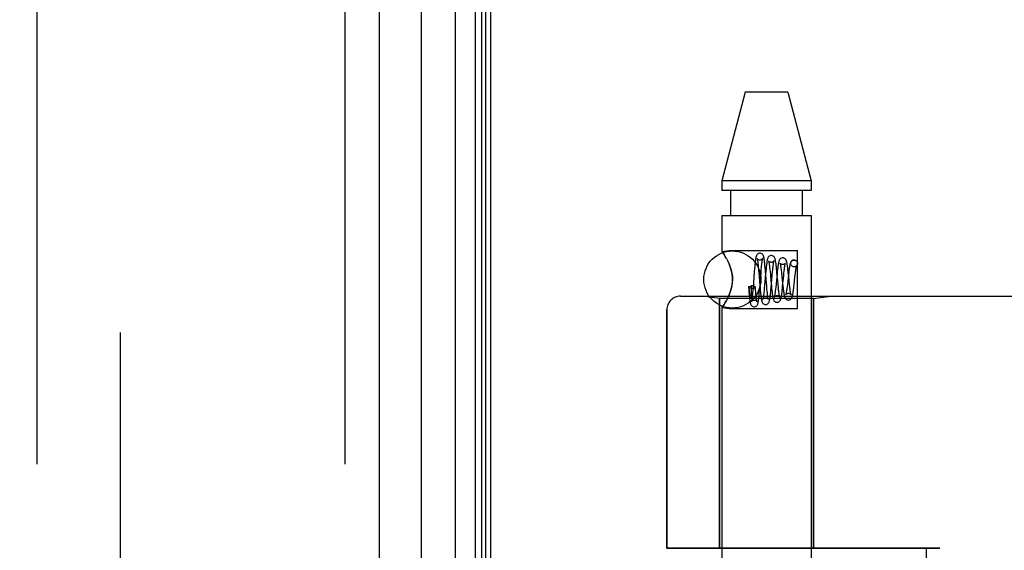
# Model space of a CAD drawing. Header units: inches. Extents: x 0 to 212, y 0 to 138.
# Tile 263 of 270: x 110.47 to 112.63, y 94.24 to 95.4. Entities that reach past the tile are written whole.
import ezdxf

# ---------------------------------------------------------------- set-up
doc = ezdxf.new("R2010")
doc.units = ezdxf.units.IN
doc.header["$LTSCALE"] = 11.6875
doc.header["$MEASUREMENT"] = 0
doc.linetypes.add('HIDDEN', pattern=[0.2, 0.1, -0.1])
doc.layers.get('0').update_dxf_attribs({"linetype": 'CONTINUOUS'})
for name, color, linetype in [('DEFAULT_2', 8, 'HIDDEN'), ('DIMENSIONS', 7, 'CONTINUOUS'), ('LEFTHAND_DOOR_ASSEMBLY', 7, 'CONTINUOUS'), ('RIGHTHAND_DOOR_ASSEMBLY', 7, 'CONTINUOUS')]:
    doc.layers.add(name, color=color, linetype=linetype)
doc.styles.get("Standard").update_dxf_attribs({"font": 'arial.ttf'})
doc.dimstyles.new('DIMSTYLE_1', dxfattribs={"dimtxt": 0.9375, "dimasz": 1.25, "dimexe": 0.09, "dimexo": 0.07, "dimgap": 0.0375, "dimtad": 0, "dimtih": 1, "dimtoh": 1, "dimzin": 4, "dimdsep": 46, "dimtxsty": 'Standard', "dimblk": '_FILLED', "dimblk1": '_FILLED', "dimblk2": '_FILLED', "dimcen": 0.09, "dimadec": 3, "dimazin": 1, "dimtfac": 1, "dimtdec": 3, "dimtofl": 0, "dimtmove": 0, "dimatfit": 3, "dimldrblk": '_FILLED', "dimfxl": 0, "dimtolj": 1, "dimtzin": 4, "dimarcsym": 0})

# ---------------------------------------------------------------- blocks, each defined once
blk = doc.blocks.new('_FILLED')
at = {"color": 0, "linetype": 'ByBlock'}
blk.add_solid([(0, 0), (-1, 0.2), (-1, -0.2)], dxfattribs=at)
blk = doc.blocks.new('*D12')
at = {"layer": 'DIMENSIONS', "color": 2, "linetype": 'Continuous'}
for p, q in [((110.7307, 98.3208), (106.2544, 98.3208)), ((107.3794, 98.3208), (107.3794, 69.2583)), ((107.3794, 38.3208), (107.3794, 67.3833)), ((110.7417, 38.3208), (106.2544, 38.3208))]:
    blk.add_line(p, q, dxfattribs=at)
at = {"layer": 'DIMENSIONS', "color": 2, "linetype": 'Continuous', "xscale": 1.25, "yscale": 1.25, "zscale": 1.25}
for p, rotation in [((107.3794, 98.3208), 90), ((107.3794, 38.3208), 270)]:
    blk.add_blockref('_FILLED', p, dxfattribs=dict(at, rotation=rotation))
at = {"layer": 'DIMENSIONS', "color": 2, "linetype": 'Continuous', "insert": (107.3794, 68.7896), "char_height": 0.9375, "width": 3.276022, "attachment_point": 2, "line_spacing_factor": 0.9}
blk.add_mtext('60.00', dxfattribs=at)

msp = doc.modelspace()

# ---------------------------------------------------------------- linework, layer by layer
at = {"color": 3, "linetype": 'Continuous'}
msp.add_line((111.5017, 38.4248), (111.5017, 98.2168), dxfattribs=at)
at = {"layer": 'DEFAULT_2', "color": 8, "linetype": 'HIDDEN'}
msp.add_line((110.6892, 97.0552), (110.6892, 39.5864), dxfattribs=at)
at = {"layer": 'LEFTHAND_DOOR_ASSEMBLY', "color": 8, "linetype": 'HIDDEN'}
for p, q in [((110.5067, 97.9358), (110.5067, 38.7058)), ((111.1817, 97.9358), (111.1817, 38.7058)), ((111.917, 94.797), (113.9807, 94.797)), ((112.0027, 94.7918), (111.9652, 94.797)), ((112.0027, 94.7918), (112.0027, 94.2458)), ((112.2087, 94.7918), (112.0027, 94.7918)), ((112.2087, 94.7918), (112.2462, 94.797)), ((112.2087, 94.7918), (112.2087, 94.2458)), ((111.887, 94.7671), (111.887, 94.2458)), ((112.4857, 94.2458), (111.887, 94.2458)), ((112.4557, 94.2458), (112.4557, 92.6458))]:
    msp.add_line(p, q, dxfattribs=at)
for centre, radius, start, end in [((111.917, 94.7671), 0.03, 90, 180), ((111.9807, 96.7209), 2.7751, 270, 316.1116)]:
    msp.add_arc(centre, radius, start, end, dxfattribs=at)
at = {"layer": 'RIGHTHAND_DOOR_ASSEMBLY', "color": 7, "linetype": 'Continuous'}
for p, q in [((111.424, 38.6554), (111.424, 97.9862)), ((111.4674, 97.9772), (111.4674, 38.6644)), ((111.3488, 97.9578), (111.3488, 38.6838)), ((111.4811, 97.9705), (111.4811, 38.6711)), ((111.4898, 97.9681), (111.4898, 38.6735))]:
    msp.add_line(p, q, dxfattribs=at)
at = {"layer": 'RIGHTHAND_DOOR_ASSEMBLY', "color": 8, "linetype": 'HIDDEN'}
for p, q in [((110.5067, 97.9358), (110.5067, 38.7058)), ((111.1817, 97.9358), (111.1817, 38.7058)), ((112.0592, 95.2438), (112.0077, 95.0497)), ((112.1522, 95.2438), (112.0592, 95.2438)), ((112.1522, 95.2438), (112.2037, 95.0497)), ((112.0077, 95.0497), (112.0077, 95.0288)), ((112.2037, 95.0497), (112.0077, 95.0497)), ((112.2037, 95.0497), (112.2037, 95.0288)), ((112.2037, 95.0288), (112.0077, 95.0288)), ((112.0272, 94.9738), (112.0272, 95.0288)), ((112.1842, 94.9738), (112.1842, 95.0288)), ((112.0077, 94.9738), (112.0077, 94.8953)), ((112.0077, 94.9738), (112.2037, 94.9738)), ((112.2037, 94.9738), (112.2037, 92.1258)), ((112.0077, 94.8953), (112.0237, 94.8973)), ((112.008, 94.8948), (112.0077, 94.8953)), ((112.0237, 94.8973), (112.1737, 94.8973)), ((112.1737, 94.7703), (112.1737, 94.8973)), ((112.0237, 94.8677), (112.0208, 94.8741)), ((112.0871, 94.8665), (112.0875, 94.8625)), ((112.1676, 94.8762), (112.1661, 94.8763)), ((112.1662, 94.8763), (112.1676, 94.8761)), ((112.0789, 94.8515), (112.0761, 94.8157)), ((112.0794, 94.8568), (112.0789, 94.8515)), ((112.0875, 94.8625), (112.0879, 94.8581)), ((112.0879, 94.8581), (112.0884, 94.8533)), ((112.0884, 94.8533), (112.0893, 94.8426)), ((112.0909, 94.8142), (112.0936, 94.8483)), ((112.0936, 94.8483), (112.0942, 94.8557)), ((112.0942, 94.8557), (112.0946, 94.8602)), ((112.1036, 94.8463), (112.1014, 94.8211)), ((112.1028, 94.8593), (112.1023, 94.8646)), ((112.1033, 94.8537), (112.1028, 94.8593)), ((112.1043, 94.8422), (112.1033, 94.8537)), ((112.1041, 94.852), (112.1036, 94.8463)), ((112.1125, 94.8594), (112.113, 94.8554)), ((112.113, 94.8554), (112.1134, 94.851)), ((112.1134, 94.851), (112.1141, 94.8439)), ((112.1141, 94.8439), (112.1153, 94.8309)), ((112.1182, 94.8425), (112.1189, 94.8503)), ((112.1189, 94.8503), (112.1194, 94.855)), ((112.1287, 94.8461), (112.1265, 94.8234)), ((112.1278, 94.8568), (112.1272, 94.8617)), ((112.1283, 94.8516), (112.1278, 94.8568)), ((112.1293, 94.8403), (112.1283, 94.8516)), ((112.1292, 94.8511), (112.1287, 94.8461)), ((112.1386, 94.8473), (112.1394, 94.8395)), ((112.1433, 94.8421), (112.1438, 94.8473)), ((112.1536, 94.8439), (112.1513, 94.8229)), ((112.1533, 94.8495), (112.1527, 94.855)), ((112.1543, 94.8405), (112.1533, 94.8495)), ((112.1662, 94.8613), (112.1648, 94.8615)), ((112.1661, 94.8613), (112.1648, 94.8614)), ((112.168, 94.8388), (112.1686, 94.8438)), ((112.0893, 94.8426), (112.0905, 94.8278)), ((112.0905, 94.8278), (112.0915, 94.8161)), ((112.1153, 94.8309), (112.1163, 94.8199)), ((112.1159, 94.8165), (112.1182, 94.8425)), ((112.1265, 94.8234), (112.1258, 94.8166)), ((112.1301, 94.8319), (112.1293, 94.8403)), ((112.1311, 94.8214), (112.1301, 94.8319)), ((112.1394, 94.8395), (112.1409, 94.8254)), ((112.1409, 94.8254), (112.1415, 94.8199)), ((112.141, 94.8195), (112.1433, 94.8421)), ((112.1513, 94.8229), (112.1508, 94.8183)), ((112.1552, 94.8313), (112.1543, 94.8405)), ((112.1561, 94.8228), (112.1552, 94.8313)), ((112.1567, 94.8177), (112.1561, 94.8228)), ((112.1662, 94.8225), (112.168, 94.8388)), ((112.0663, 94.8172), (112.0667, 94.8114)), ((112.0666, 94.818), (112.0669, 94.8153)), ((112.0667, 94.8114), (112.0672, 94.8057)), ((112.0669, 94.8153), (112.0671, 94.8128)), ((112.0672, 94.8057), (112.0677, 94.8005)), ((112.0675, 94.8097), (112.0677, 94.8078)), ((112.0677, 94.8078), (112.068, 94.8062)), ((112.0728, 94.801), (112.0729, 94.8018)), ((112.0728, 94.8003), (112.0728, 94.801)), ((112.0728, 94.7997), (112.0728, 94.8003)), ((112.0729, 94.8042), (112.073, 94.8054)), ((112.0729, 94.8032), (112.0729, 94.8042)), ((112.073, 94.8158), (112.073, 94.8196)), ((112.0737, 94.8196), (112.073, 94.8196)), ((112.073, 94.8126), (112.073, 94.8158)), ((112.073, 94.8098), (112.073, 94.8126)), ((112.073, 94.8082), (112.073, 94.8098)), ((112.073, 94.8068), (112.073, 94.8082)), ((112.073, 94.8054), (112.073, 94.8068)), ((112.0751, 94.8051), (112.0748, 94.8013)), ((112.0755, 94.8091), (112.0751, 94.8051)), ((112.0761, 94.8157), (112.0755, 94.8091)), ((112.0817, 94.811), (112.0812, 94.8173)), ((112.0821, 94.8065), (112.0817, 94.811)), ((112.0825, 94.8023), (112.0821, 94.8065)), ((112.0829, 94.7985), (112.0825, 94.8023)), ((112.0904, 94.8085), (112.0909, 94.8142)), ((112.0915, 94.8161), (112.092, 94.8107)), ((112.092, 94.8107), (112.0925, 94.8056)), ((112.1007, 94.8137), (112.1003, 94.8093)), ((112.1014, 94.8211), (112.1007, 94.8137)), ((112.1067, 94.8129), (112.1061, 94.8201)), ((112.1071, 94.8085), (112.1067, 94.8129)), ((112.1075, 94.8046), (112.1071, 94.8085)), ((112.1154, 94.8108), (112.1159, 94.8165)), ((112.1163, 94.8199), (112.1168, 94.8145)), ((112.1168, 94.8145), (112.1174, 94.8093)), ((112.1258, 94.8166), (112.1253, 94.8124)), ((112.1316, 94.8167), (112.1311, 94.8214)), ((112.132, 94.8124), (112.1316, 94.8167)), ((112.1415, 94.8199), (112.1421, 94.8146)), ((111.917, 94.797), (113.9807, 94.797)), ((112.0027, 94.7918), (111.9652, 94.797)), ((112.0027, 94.2458), (112.0027, 94.7918)), ((112.2087, 94.7918), (112.0027, 94.7918)), ((112.0208, 94.7935), (112.0237, 94.7999)), ((112.2087, 94.7918), (112.2462, 94.797)), ((112.2087, 94.2458), (112.2087, 94.7918)), ((111.887, 94.2458), (111.887, 94.7671)), ((112.0077, 94.7723), (112.0077, 92.1258)), ((112.0077, 94.7723), (112.0237, 94.7703)), ((112.0237, 94.7703), (112.1737, 94.7703)), ((111.887, 94.2458), (112.4857, 94.2458)), ((112.4557, 94.2458), (112.4557, 92.6458))]:
    msp.add_line(p, q, dxfattribs=at)
at = {"layer": 'RIGHTHAND_DOOR_ASSEMBLY', "color": 3, "linetype": 'Continuous'}
msp.add_line((111.2567, 97.9358), (111.2567, 38.7058), dxfattribs=at)
at = {"layer": 'RIGHTHAND_DOOR_ASSEMBLY', "color": 8, "linetype": 'HIDDEN'}
for points in [[(112.0077, 94.8953), (112.008, 94.8948), (112.009, 94.8935)], [(112.018, 94.8796), (112.0151, 94.8844), (112.0126, 94.8883), (112.0105, 94.8914), (112.009, 94.8935)], [(112.0105, 94.8914), (112.0126, 94.8883), (112.0151, 94.8844)], [(112.0912, 94.8913), (112.0902, 94.8912), (112.0883, 94.8907), (112.0866, 94.8898), (112.0853, 94.8886), (112.0844, 94.8875), (112.0838, 94.8864), (112.0834, 94.8854), (112.083, 94.8844), (112.0827, 94.8834), (112.0825, 94.8823), (112.0822, 94.8812), (112.082, 94.8799), (112.0817, 94.8784), (112.0815, 94.8769), (112.0813, 94.8751), (112.081, 94.8733), (112.0808, 94.8713), (112.0806, 94.8691), (112.0803, 94.8669), (112.0801, 94.8645), (112.0798, 94.862), (112.0794, 94.8568)], [(112.1023, 94.8646), (112.102, 94.8671), (112.1018, 94.8694), (112.1015, 94.8716), (112.1013, 94.8737), (112.101, 94.8756), (112.1008, 94.8773), (112.1005, 94.8789), (112.1003, 94.8803), (112.1, 94.8815), (112.0998, 94.8827), (112.0995, 94.8837), (112.0992, 94.8847), (112.0989, 94.8857), (112.0984, 94.8867), (112.0978, 94.8878), (112.0968, 94.8889), (112.0955, 94.89), (112.0938, 94.8908), (112.092, 94.8913), (112.0912, 94.8913)], [(112.018, 94.8796), (112.0208, 94.8741), (112.0237, 94.8677)], [(112.0237, 94.7999), (112.0254, 94.8041), (112.0269, 94.8085), (112.0283, 94.8131), (112.0294, 94.8179), (112.0303, 94.823), (112.0309, 94.8284), (112.0311, 94.8338), (112.0309, 94.8392), (112.0303, 94.8445), (112.0294, 94.8496), (112.0283, 94.8544), (112.0269, 94.859), (112.0254, 94.8635), (112.0237, 94.8677)], [(112.0237, 94.8677), (112.0262, 94.8611), (112.0283, 94.8544), (112.0298, 94.8475), (112.0308, 94.8406), (112.0311, 94.8337), (112.0307, 94.8268), (112.0298, 94.8199), (112.0283, 94.8131), (112.0262, 94.8064), (112.0237, 94.7999)], [(112.0851, 94.8799), (112.0851, 94.8799), (112.0851, 94.8798), (112.0852, 94.8795), (112.0853, 94.879), (112.0854, 94.8784), (112.0856, 94.8776), (112.0858, 94.8766), (112.0859, 94.8756), (112.0861, 94.8744), (112.0863, 94.873), (112.0865, 94.8716), (112.0867, 94.87), (112.0869, 94.8683), (112.0871, 94.8665)], [(112.0911, 94.8763), (112.0901, 94.8764), (112.0886, 94.8768), (112.0873, 94.8775), (112.0864, 94.8782), (112.0857, 94.8789), (112.0853, 94.8795), (112.0851, 94.8798), (112.0851, 94.8799)], [(112.0971, 94.8795), (112.0972, 94.8798), (112.0973, 94.88), (112.0973, 94.8799), (112.0971, 94.8796), (112.0967, 94.8791), (112.0961, 94.8783), (112.095, 94.8775), (112.0935, 94.8767), (112.0919, 94.8764), (112.0912, 94.8763)], [(112.0946, 94.8602), (112.095, 94.8643), (112.0952, 94.8662), (112.0954, 94.868), (112.0956, 94.8697), (112.0958, 94.8713), (112.096, 94.8727), (112.0962, 94.8741), (112.0963, 94.8753), (112.0965, 94.8764), (112.0967, 94.8774), (112.0968, 94.8782), (112.097, 94.8789), (112.0971, 94.8794), (112.0971, 94.8795)], [(112.1162, 94.8863), (112.1152, 94.8862), (112.1133, 94.8857), (112.1115, 94.8848), (112.1102, 94.8836), (112.1093, 94.8824), (112.1087, 94.8813), (112.1082, 94.8802), (112.1079, 94.8792), (112.1076, 94.8781), (112.1073, 94.8769), (112.107, 94.8756), (112.1067, 94.8741), (112.1065, 94.8725), (112.1062, 94.8708), (112.106, 94.8689), (112.1057, 94.8668), (112.1054, 94.8646), (112.1052, 94.8623), (112.1049, 94.8599), (112.1046, 94.8573), (112.1041, 94.852)], [(112.1101, 94.8748), (112.1102, 94.8747), (112.1103, 94.8743), (112.1104, 94.8738), (112.1106, 94.8731), (112.1108, 94.8723), (112.1109, 94.8713), (112.1111, 94.8703), (112.1113, 94.869), (112.1115, 94.8677), (112.1117, 94.8663), (112.1119, 94.8647), (112.1121, 94.863), (112.1123, 94.8613), (112.1125, 94.8594)], [(112.1161, 94.8713), (112.1151, 94.8714), (112.1136, 94.8718), (112.1124, 94.8724), (112.1114, 94.8732), (112.1107, 94.8739), (112.1103, 94.8744), (112.1102, 94.8747), (112.1101, 94.8748)], [(112.122, 94.8743), (112.1221, 94.8746), (112.1222, 94.8748), (112.122, 94.8746), (112.1216, 94.874), (112.1209, 94.8732), (112.1198, 94.8724), (112.1184, 94.8717), (112.1168, 94.8713), (112.1161, 94.8713)], [(112.1272, 94.8617), (112.127, 94.864), (112.1267, 94.8662), (112.1265, 94.8682), (112.1262, 94.8701), (112.1259, 94.8718), (112.1257, 94.8734), (112.1254, 94.8749), (112.1252, 94.8762), (112.1249, 94.8774), (112.1246, 94.8785), (112.1243, 94.8796), (112.1239, 94.8806), (112.1235, 94.8816), (112.1228, 94.8828), (112.1218, 94.8839), (112.1204, 94.885), (112.1187, 94.8858), (112.1169, 94.8863), (112.1162, 94.8863)], [(112.1194, 94.855), (112.1198, 94.8593), (112.12, 94.8613), (112.1202, 94.8632), (112.1205, 94.865), (112.1207, 94.8666), (112.1209, 94.8681), (112.1211, 94.8695), (112.1213, 94.8707), (112.1215, 94.8718), (112.1217, 94.8728), (112.1218, 94.8736), (112.122, 94.8742), (112.122, 94.8743)], [(112.1412, 94.8813), (112.1402, 94.8812), (112.1382, 94.8807), (112.1365, 94.8798), (112.1352, 94.8786), (112.1343, 94.8774), (112.1336, 94.8762), (112.1331, 94.875), (112.1327, 94.8738), (112.1323, 94.8723), (112.1319, 94.8707), (112.1316, 94.8689), (112.1313, 94.867), (112.1309, 94.865), (112.1306, 94.8628), (112.1303, 94.8606), (112.1301, 94.8584), (112.1298, 94.856), (112.1292, 94.8511)], [(112.1353, 94.8697), (112.1353, 94.8695), (112.1354, 94.8691), (112.1356, 94.8685), (112.1358, 94.8678), (112.136, 94.8668), (112.1362, 94.8657), (112.1364, 94.8645), (112.1366, 94.8631), (112.1368, 94.8616), (112.1371, 94.8599), (112.1373, 94.8581), (112.1376, 94.8562), (112.1378, 94.8541)], [(112.1411, 94.8663), (112.1402, 94.8664), (112.1388, 94.8667), (112.1375, 94.8673), (112.1365, 94.8681), (112.1359, 94.8687), (112.1355, 94.8693), (112.1353, 94.8696), (112.1353, 94.8697)], [(112.1468, 94.8691), (112.1469, 94.8694), (112.147, 94.8697), (112.147, 94.8697), (112.1469, 94.8694), (112.1465, 94.8689), (112.1458, 94.8681), (112.1446, 94.8673), (112.1432, 94.8667), (112.1417, 94.8663), (112.1411, 94.8663)], [(112.1527, 94.855), (112.1524, 94.8576), (112.1521, 94.86), (112.1518, 94.8622), (112.1515, 94.8643), (112.1512, 94.8662), (112.1509, 94.868), (112.1506, 94.8696), (112.1503, 94.871), (112.15, 94.8723), (112.1497, 94.8734), (112.1494, 94.8745), (112.149, 94.8756), (112.1485, 94.8766), (112.1478, 94.8778), (112.1468, 94.8789), (112.1454, 94.88), (112.1437, 94.8809), (112.1419, 94.8813), (112.1412, 94.8813)], [(112.1438, 94.8473), (112.1443, 94.852), (112.1445, 94.8543), (112.1448, 94.8564), (112.145, 94.8583), (112.1453, 94.8602), (112.1455, 94.8619), (112.1458, 94.8635), (112.146, 94.8649), (112.1462, 94.8662), (112.1464, 94.8672), (112.1466, 94.8682), (112.1468, 94.8689), (112.1468, 94.8691)], [(112.1662, 94.8763), (112.1652, 94.8762), (112.1633, 94.8757), (112.1615, 94.8748), (112.1602, 94.8736), (112.1592, 94.8724), (112.1585, 94.8712), (112.158, 94.87), (112.1576, 94.8688), (112.1572, 94.8675), (112.1569, 94.8661), (112.1565, 94.8645), (112.1562, 94.8628), (112.1559, 94.8609), (112.1556, 94.8588), (112.1552, 94.8566), (112.1549, 94.8542), (112.1546, 94.8518), (112.1543, 94.8492), (112.1536, 94.8439)], [(112.1648, 94.8615), (112.1642, 94.8616), (112.1625, 94.8623), (112.1609, 94.8635), (112.1597, 94.8651), (112.159, 94.8669), (112.1588, 94.8688), (112.159, 94.8707), (112.1597, 94.8726), (112.1609, 94.8741), (112.1625, 94.8753), (112.1642, 94.876), (112.1662, 94.8763)], [(112.1676, 94.8761), (112.1682, 94.876), (112.17, 94.8753), (112.1715, 94.8741), (112.1727, 94.8726), (112.1734, 94.8707), (112.1737, 94.8688), (112.1734, 94.8669), (112.1727, 94.8651), (112.1715, 94.8635), (112.17, 94.8623), (112.1682, 94.8616), (112.1662, 94.8613)], [(112.1378, 94.8541), (112.1383, 94.8497), (112.1386, 94.8473)], [(112.1718, 94.8645), (112.1719, 94.8646), (112.1718, 94.8644), (112.1716, 94.864), (112.171, 94.8634), (112.17, 94.8626), (112.1686, 94.8618), (112.167, 94.8614), (112.1661, 94.8613)], [(112.1686, 94.8438), (112.1691, 94.8483), (112.1694, 94.8505), (112.1696, 94.8524), (112.1699, 94.8543), (112.1702, 94.8561), (112.1704, 94.8577), (112.1706, 94.8591), (112.1709, 94.8605), (112.1711, 94.8616), (112.1713, 94.8626), (112.1715, 94.8634), (112.1717, 94.864), (112.1718, 94.8644), (112.1718, 94.8645)], [(112.1061, 94.8201), (112.105, 94.8336), (112.1047, 94.8364), (112.1043, 94.8422)], [(112.1537, 94.7888), (112.1544, 94.7888), (112.1562, 94.7893), (112.1579, 94.7901), (112.1593, 94.7912), (112.1603, 94.7923), (112.161, 94.7934), (112.1615, 94.7945), (112.1619, 94.7955), (112.1622, 94.7966), (112.1625, 94.7978), (112.1629, 94.7991), (112.1632, 94.8005), (112.1635, 94.8021), (112.1638, 94.8039), (112.1641, 94.8058), (112.1644, 94.8078), (112.1647, 94.81), (112.165, 94.8123), (112.1653, 94.8147), (112.1656, 94.8172), (112.1662, 94.8225)], [(112.0666, 94.818), (112.0663, 94.8174), (112.0663, 94.8172)], [(112.0663, 94.8172), (112.0663, 94.8169), (112.0668, 94.8164), (112.0676, 94.8159), (112.0688, 94.8155), (112.0703, 94.8152), (112.0719, 94.815), (112.0737, 94.815)], [(112.0666, 94.818), (112.0683, 94.8184), (112.0699, 94.8188), (112.0715, 94.8192), (112.073, 94.8196)], [(112.0671, 94.8128), (112.0673, 94.8117), (112.0675, 94.8097)], [(112.0677, 94.8005), (112.0679, 94.7981), (112.0681, 94.7958), (112.0684, 94.7937), (112.0686, 94.7917), (112.0688, 94.7899), (112.0691, 94.7881), (112.0693, 94.7866), (112.0695, 94.7852), (112.0698, 94.7839), (112.07, 94.7827), (112.0703, 94.7816), (112.0706, 94.7806), (112.0709, 94.7797), (112.0713, 94.7787), (112.0719, 94.7776), (112.0727, 94.7765), (112.074, 94.7753), (112.0757, 94.7744), (112.0777, 94.7739), (112.0787, 94.7738)], [(112.068, 94.8062), (112.0681, 94.8055), (112.0683, 94.8041)], [(112.0683, 94.8041), (112.0684, 94.8035), (112.0684, 94.8029), (112.0685, 94.8023), (112.0686, 94.8018), (112.0687, 94.8013), (112.0688, 94.8008), (112.0689, 94.8004), (112.0689, 94.8), (112.069, 94.7996), (112.0691, 94.7992), (112.0692, 94.7989), (112.0692, 94.7986), (112.0693, 94.7983), (112.0694, 94.798), (112.0694, 94.7977), (112.0695, 94.7974), (112.0696, 94.7972), (112.0696, 94.7969), (112.0697, 94.7967), (112.0698, 94.7965), (112.0698, 94.7963), (112.0699, 94.7961), (112.0699, 94.7959), (112.07, 94.7957), (112.0701, 94.7955), (112.0701, 94.7953), (112.0702, 94.7951), (112.0703, 94.795), (112.0703, 94.7948), (112.0704, 94.7947), (112.0705, 94.7945), (112.0705, 94.7944), (112.0706, 94.7943), (112.0707, 94.7942), (112.0708, 94.7941), (112.0708, 94.794), (112.0709, 94.7939), (112.071, 94.7938), (112.0711, 94.7938), (112.0712, 94.7938), (112.0713, 94.7937), (112.0714, 94.7938), (112.0716, 94.7939), (112.0717, 94.794), (112.0718, 94.7942), (112.0719, 94.7944), (112.072, 94.7945), (112.072, 94.7947), (112.0721, 94.7949), (112.0721, 94.795), (112.0722, 94.7952), (112.0722, 94.7953), (112.0722, 94.7954), (112.0723, 94.7956), (112.0723, 94.7957), (112.0723, 94.7958), (112.0723, 94.796), (112.0724, 94.7961), (112.0724, 94.7962), (112.0724, 94.7963), (112.0724, 94.7965), (112.0725, 94.7966), (112.0725, 94.7967), (112.0725, 94.7969), (112.0725, 94.797), (112.0725, 94.7972), (112.0725, 94.7973), (112.0726, 94.7975), (112.0726, 94.7977), (112.0726, 94.7979), (112.0726, 94.7981), (112.0726, 94.7983), (112.0727, 94.7985), (112.0727, 94.7987), (112.0727, 94.7989), (112.0727, 94.7992), (112.0728, 94.7997)], [(112.0748, 94.8013), (112.0744, 94.7979), (112.0743, 94.7963), (112.0741, 94.7948), (112.0739, 94.7934), (112.0738, 94.7921), (112.0736, 94.7909), (112.0734, 94.7897), (112.0733, 94.7887), (112.0731, 94.7878), (112.073, 94.787), (112.0728, 94.7864), (112.0727, 94.7858), (112.0726, 94.7854), (112.0726, 94.7853)], [(112.0729, 94.8018), (112.0729, 94.8023), (112.0729, 94.8032)], [(112.0812, 94.8173), (112.0809, 94.8179), (112.0802, 94.8184), (112.079, 94.8189), (112.0775, 94.8193), (112.0757, 94.8195), (112.0737, 94.8196)], [(112.0737, 94.815), (112.0757, 94.815), (112.0775, 94.8153), (112.079, 94.8156), (112.0802, 94.8161), (112.0809, 94.8167), (112.0812, 94.8173), (112.0812, 94.8173)], [(112.0787, 94.7738), (112.0795, 94.7738), (112.0813, 94.7743), (112.083, 94.7752), (112.0843, 94.7763), (112.0853, 94.7774), (112.0859, 94.7784), (112.0863, 94.7794), (112.0867, 94.7804), (112.087, 94.7814), (112.0872, 94.7824), (112.0875, 94.7836), (112.0877, 94.7848), (112.088, 94.7862), (112.0882, 94.7878), (112.0884, 94.7895), (112.0887, 94.7914), (112.0889, 94.7935), (112.0892, 94.7956), (112.0894, 94.798), (112.0897, 94.8005), (112.0899, 94.803), (112.0904, 94.8085)], [(112.0925, 94.8056), (112.0927, 94.8032), (112.093, 94.801), (112.0932, 94.7989), (112.0935, 94.7969), (112.0937, 94.795), (112.0939, 94.7933), (112.0942, 94.7918), (112.0944, 94.7903), (112.0947, 94.789), (112.0949, 94.7879), (112.0952, 94.7868), (112.0955, 94.7857), (112.0958, 94.7848), (112.0962, 94.7838), (112.0968, 94.7827), (112.0977, 94.7815), (112.0991, 94.7803), (112.1008, 94.7794), (112.1027, 94.7789), (112.1037, 94.7788)], [(112.1003, 94.8093), (112.0999, 94.8052), (112.0997, 94.8034), (112.0995, 94.8016), (112.0993, 94.8), (112.0991, 94.7984), (112.0989, 94.797), (112.0987, 94.7957), (112.0985, 94.7945), (112.0983, 94.7935), (112.0982, 94.7925), (112.098, 94.7918), (112.0979, 94.7911), (112.0977, 94.7907), (112.0977, 94.7905)], [(112.1037, 94.7788), (112.1045, 94.7788), (112.1063, 94.7793), (112.108, 94.7802), (112.1094, 94.7813), (112.1103, 94.7824), (112.111, 94.7835), (112.1114, 94.7845), (112.1118, 94.7856), (112.1121, 94.7867), (112.1124, 94.7878), (112.1127, 94.7891), (112.1129, 94.7906), (112.1132, 94.7922), (112.1135, 94.794), (112.1138, 94.796), (112.114, 94.7981), (112.1143, 94.8004), (112.1146, 94.8028), (112.1149, 94.8054), (112.1154, 94.8108)], [(112.1097, 94.7902), (112.1097, 94.7903), (112.1096, 94.7905), (112.1095, 94.7909), (112.1094, 94.7915), (112.1092, 94.7922), (112.1091, 94.7931), (112.1089, 94.7941), (112.1087, 94.7952), (112.1085, 94.7965), (112.1083, 94.7979), (112.1081, 94.7994), (112.1079, 94.801), (112.1077, 94.8027), (112.1075, 94.8046)], [(112.1174, 94.8093), (112.1177, 94.8069), (112.1179, 94.8045), (112.1182, 94.8024), (112.1185, 94.8003), (112.1188, 94.7984), (112.1191, 94.7967), (112.1194, 94.7951), (112.1197, 94.7936), (112.12, 94.7923), (112.1203, 94.7911), (112.1207, 94.79), (112.1211, 94.7889), (112.1218, 94.7877), (112.1227, 94.7865), (112.124, 94.7853), (112.1257, 94.7844), (112.1277, 94.7839), (112.1287, 94.7838)], [(112.1253, 94.8124), (112.1249, 94.8087), (112.1247, 94.8069), (112.1245, 94.8053), (112.1243, 94.8038), (112.1241, 94.8024), (112.1239, 94.8011), (112.1237, 94.7999), (112.1235, 94.7988), (112.1233, 94.7979), (112.1232, 94.797), (112.123, 94.7964), (112.1229, 94.7959), (112.1228, 94.7957)], [(112.1287, 94.7838), (112.1295, 94.7838), (112.1313, 94.7843), (112.133, 94.7851), (112.1344, 94.7863), (112.1354, 94.7874), (112.1361, 94.7886), (112.1366, 94.7898), (112.137, 94.7909), (112.1373, 94.7922), (112.1376, 94.7936), (112.138, 94.7952), (112.1383, 94.797), (112.1386, 94.7989), (112.1389, 94.8011), (112.1392, 94.8034), (112.1396, 94.8059), (112.1399, 94.8085), (112.1402, 94.8111), (112.1405, 94.8139), (112.141, 94.8195)], [(112.1346, 94.7954), (112.1346, 94.7954), (112.1345, 94.7957), (112.1344, 94.7961), (112.1342, 94.7967), (112.134, 94.7975), (112.1339, 94.7984), (112.1337, 94.7995), (112.1335, 94.8007), (112.1333, 94.802), (112.1331, 94.8035), (112.1329, 94.8051), (112.1327, 94.8067), (112.1324, 94.8085), (112.1322, 94.8104), (112.132, 94.8124)], [(112.1421, 94.8146), (112.1424, 94.8121), (112.1427, 94.8097), (112.143, 94.8075), (112.1433, 94.8054), (112.1436, 94.8035), (112.1439, 94.8017), (112.1442, 94.8001), (112.1445, 94.7986), (112.1449, 94.7973), (112.1452, 94.7961), (112.1456, 94.7949), (112.1461, 94.7938), (112.1468, 94.7927), (112.1477, 94.7915), (112.1491, 94.7903), (112.1508, 94.7894), (112.1527, 94.7889), (112.1537, 94.7888)], [(112.148, 94.801), (112.1479, 94.8007), (112.1478, 94.8005), (112.1478, 94.8006), (112.148, 94.8008), (112.1484, 94.8014), (112.1491, 94.8021), (112.1501, 94.8028), (112.1515, 94.8034), (112.153, 94.8038), (112.1536, 94.8038)], [(112.1508, 94.8183), (112.1502, 94.8142), (112.15, 94.8123), (112.1497, 94.8105), (112.1495, 94.8088), (112.1493, 94.8073), (112.149, 94.8059), (112.1488, 94.8046), (112.1486, 94.8035), (112.1484, 94.8026), (112.1482, 94.8018), (112.148, 94.8012), (112.148, 94.801)], [(112.1536, 94.8038), (112.1545, 94.8037), (112.1562, 94.8033), (112.1576, 94.8025), (112.1586, 94.8017), (112.1591, 94.801), (112.1594, 94.8006), (112.1595, 94.8005), (112.1594, 94.8005)], [(112.1594, 94.8005), (112.1594, 94.8006), (112.1593, 94.8009), (112.1591, 94.8016), (112.1589, 94.8024), (112.1587, 94.8034), (112.1585, 94.8046), (112.1583, 94.8059), (112.158, 94.8075), (112.1578, 94.8092), (112.1575, 94.8111), (112.1572, 94.8131), (112.157, 94.8153), (112.1567, 94.8177)], [(112.008, 94.7728), (112.009, 94.7741), (112.0105, 94.7762), (112.0126, 94.7793), (112.0151, 94.7832), (112.018, 94.788)], [(112.0237, 94.7999), (112.0208, 94.7935), (112.018, 94.788), (112.0151, 94.7832), (112.0126, 94.7793), (112.0105, 94.7762)], [(112.0726, 94.7853), (112.0725, 94.7852), (112.0725, 94.7851), (112.0726, 94.7852), (112.0727, 94.7856), (112.0731, 94.7861), (112.0738, 94.7869), (112.0748, 94.7876), (112.0761, 94.7883), (112.0776, 94.7887), (112.0787, 94.7888)], [(112.0787, 94.7888), (112.0797, 94.7887), (112.0814, 94.7882), (112.0829, 94.7874), (112.0839, 94.7865), (112.0845, 94.7857), (112.0847, 94.7853), (112.0848, 94.7851)], [(112.0848, 94.7851), (112.0848, 94.7851), (112.0847, 94.7853), (112.0846, 94.7857), (112.0845, 94.7862), (112.0844, 94.7869), (112.0842, 94.7877), (112.0841, 94.7886), (112.0839, 94.7896), (112.0838, 94.7908), (112.0836, 94.7921), (112.0834, 94.7935), (112.0832, 94.7951), (112.083, 94.7967), (112.0829, 94.7985)], [(112.0977, 94.7905), (112.0976, 94.7903), (112.0976, 94.7902), (112.0976, 94.7903), (112.0978, 94.7906), (112.0982, 94.7912), (112.0989, 94.7919), (112.0998, 94.7927), (112.1011, 94.7933), (112.1026, 94.7937), (112.1036, 94.7938)], [(112.1036, 94.7938), (112.1047, 94.7937), (112.1064, 94.7932), (112.1078, 94.7924), (112.1088, 94.7915), (112.1094, 94.7908), (112.1096, 94.7904), (112.1097, 94.7902), (112.1097, 94.7902)], [(112.1228, 94.7957), (112.1228, 94.7955), (112.1227, 94.7954), (112.1227, 94.7954), (112.1229, 94.7957), (112.1233, 94.7963), (112.124, 94.797), (112.125, 94.7977), (112.1262, 94.7983), (112.1276, 94.7987), (112.1286, 94.7988)], [(112.1286, 94.7988), (112.1296, 94.7987), (112.1313, 94.7982), (112.1327, 94.7974), (112.1337, 94.7966), (112.1343, 94.7959), (112.1345, 94.7955), (112.1346, 94.7953), (112.1346, 94.7954)], [(112.009, 94.7741), (112.008, 94.7728), (112.0077, 94.7723)]]:
    msp.add_lwpolyline(points, dxfattribs=at)
msp.add_circle((112.0307, 94.8338), 0.0625, dxfattribs=at)
for centre, radius, start, end in [((111.917, 94.7671), 0.03, 90, 180), ((111.9807, 96.7209), 2.7751, 270, 316.1116)]:
    msp.add_arc(centre, radius, start, end, dxfattribs=at)

# ---------------------------------------------------------------- dimensions: what is measured, and where the dimension line sits
at = {"layer": 'DIMENSIONS', "color": 2, "linetype": 'Continuous'}
dim = msp.add_linear_dim(base=(107.3794, 98.3208), p1=(110.8117, 38.3208), p2=(110.8007, 98.3208), angle=90, dimstyle='DIMSTYLE_1', dxfattribs=at)
dim.commit()
dim.dimension.update_dxf_attribs({"geometry": '*D12', "text_midpoint": (107.3722, 68.3156), "dimtype": 160})

doc.saveas('drawing.dxf')
